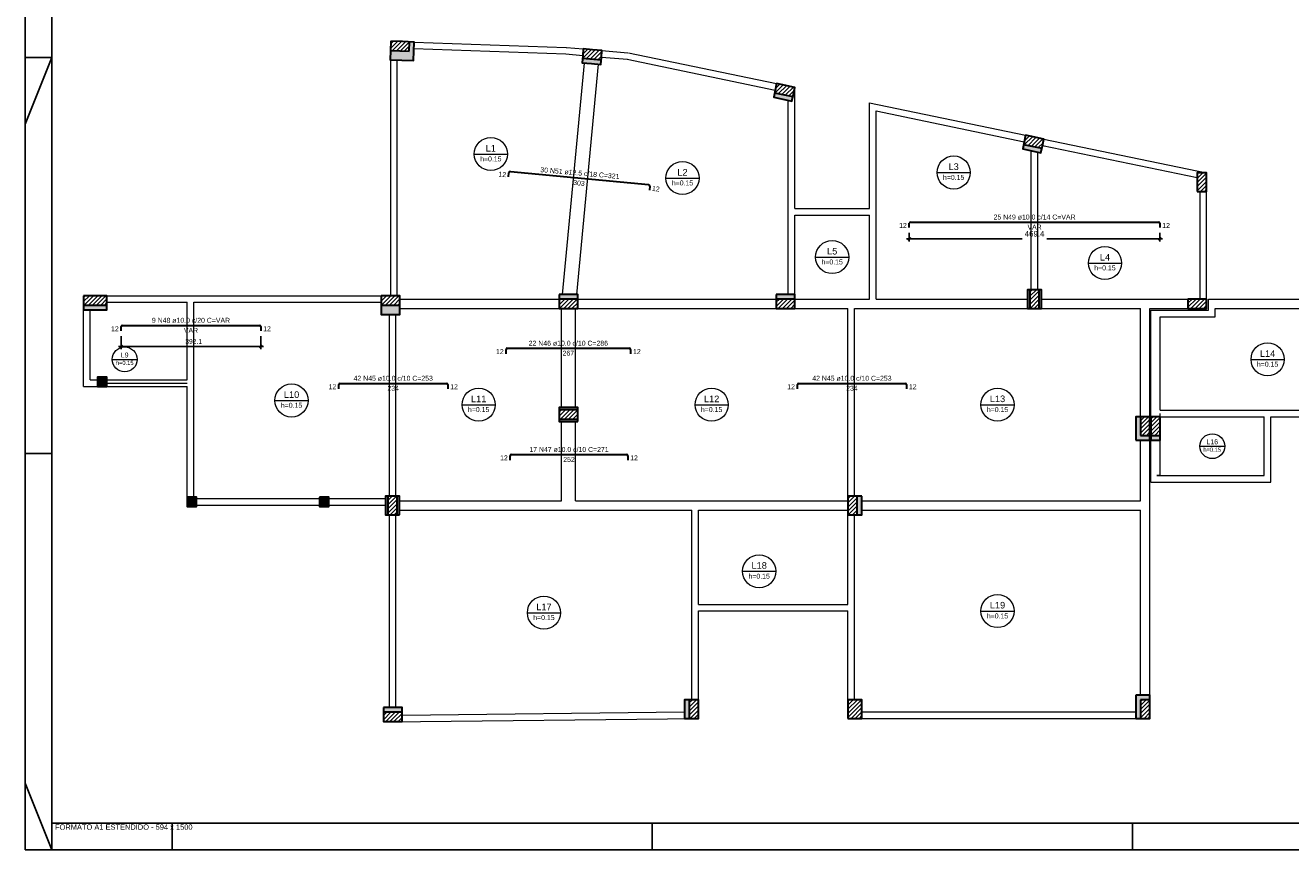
# Model space of a CAD drawing. Header units: millimetres. Extents: x 10 to 1250, y -62 to 528.
# Tile 850 of 909: x 790 to 838, y 133 to 164. Entities that reach past the tile are written whole.
import ezdxf

# ---------------------------------------------------------------- set-up
doc = ezdxf.new("R2010")
doc.units = ezdxf.units.MM
doc.header["$LTSCALE"] = 0.05
for name, color, linetype, lineweight in [('Descrição da armadura', 7, 'Continuous', 5), ('DT-Armadura negativa', 4, 'Continuous', 30), ('DT-Hachura pilar em laje', 254, 'Continuous', 5), ('DT-Textos', 7, 'Continuous', 5), ('FO-Hachura pilar que morre', 106, 'Continuous', 5), ('FO-Hachura pilar que passa', 19, 'Continuous', 5), ('FO-Pilares', 4, 'Continuous', 30), ('FO-Vigas', 7, 'Continuous', 5), ('Textos armaduras', 7, 'Continuous', 5)]:
    doc.layers.add(name, color=color, linetype=linetype, lineweight=lineweight)
doc.layers.add('FOLHA_PADRÃO', color=7, linetype='Continuous')
doc.styles.add('Arial', font='arial.ttf')
doc.styles.get("Standard").update_dxf_attribs({"font": 'arial.ttf'})
doc.dimstyles.new('UM_50.000000', dxfattribs={"dimtxt": 0.18, "dimasz": 0.1, "dimexe": 0.1, "dimexo": 0.2, "dimgap": 0.1, "dimtad": 1, "dimdec": 1, "dimlfac": 50, "dimzin": 0, "dimdsep": 46, "dimtxsty": 'Standard', "dimblk": 'OBLIQUE', "dimcen": 0.09, "dimdle": 0.1, "dimadec": 1, "dimazin": 2, "dimtfac": 1, "dimtdec": 1, "dimtofl": 0, "dimtmove": 0, "dimatfit": 3, "dimldrblk": 'OBLIQUE', "dimfxl": 1, "dimtolj": 1, "dimarcsym": 1})
doc.dimstyles.new('UM_75.000000', dxfattribs={"dimtxt": 0.18, "dimasz": 0.1, "dimexe": 0.1, "dimexo": 0.2, "dimgap": 0.1, "dimtad": 1, "dimdec": 1, "dimlfac": 75, "dimzin": 0, "dimdsep": 46, "dimtxsty": 'Standard', "dimblk": 'OBLIQUE', "dimcen": 0.09, "dimdle": 0.1, "dimadec": 1, "dimazin": 2, "dimtfac": 1, "dimtdec": 1, "dimtofl": 0, "dimtmove": 0, "dimatfit": 3, "dimldrblk": 'OBLIQUE', "dimfxl": 1, "dimtolj": 1, "dimarcsym": 0})
pattern_1 = [(45, (788.96748, 112.77178), (-0.0773398, 0.0773398), [])]

# ---------------------------------------------------------------- blocks, each defined once
blk = doc.blocks.new('_Oblique')
at = {"color": 0, "linetype": 'ByBlock', "lineweight": -2}
blk.add_line((-0.5, -0.5), (0.5, 0.5), dxfattribs=at)
blk = doc.blocks.new('*D2320')
at = {"color": 0, "lineweight": -2, "transparency": 16777216}
for p, q in [((823.311, 155.59), (827.644, 155.59)), ((823.411, 155.806), (823.411, 155.49)), ((832.9, 155.59), (828.566, 155.59)), ((832.8, 155.806), (832.8, 155.49))]:
    blk.add_line(p, q, dxfattribs=at)
at = {"layer": 'Defpoints', "color": 0, "transparency": 16777216}
for p in [(823.411, 156.006), (832.8, 156.006), (832.8, 155.59)]:
    blk.add_point(p, dxfattribs=at)
at = {"color": 0, "lineweight": -2, "transparency": 16777216, "xscale": 0.1, "yscale": 0.1, "zscale": 0.1, "rotation": 180}
blk.add_blockref('_Oblique', (823.411, 155.59), dxfattribs=at)
at = {"color": 0, "lineweight": -2, "transparency": 16777216, "xscale": 0.1, "yscale": 0.1, "zscale": 0.1}
blk.add_blockref('_Oblique', (832.8, 155.59), dxfattribs=at)
at = {"transparency": 16777216, "insert": (828.105, 155.775), "char_height": 0.2118, "attachment_point": 5, "rotation": 0.0057, "style": 'Arial'}
blk.add_mtext('\\A1;469.4', dxfattribs=at)
blk = doc.blocks.new('*D2321')
at = {"color": 0, "lineweight": -2, "ltscale": 0.05, "transparency": 16777216}
for p, q in [((793.872, 151.934), (793.872, 151.445)), ((799.1, 151.934), (799.1, 151.445)), ((793.772, 151.545), (799.2, 151.545))]:
    blk.add_line(p, q, dxfattribs=at)
at = {"layer": 'Defpoints', "color": 0, "ltscale": 0.05, "transparency": 16777216}
for p in [(793.872, 152.134), (799.1, 152.134), (799.1, 151.545)]:
    blk.add_point(p, dxfattribs=at)
at = {"color": 0, "lineweight": -2, "ltscale": 0.05, "transparency": 16777216, "xscale": 0.1, "yscale": 0.1, "zscale": 0.1, "rotation": 180}
blk.add_blockref('_Oblique', (793.872, 151.545), dxfattribs=at)
at = {"color": 0, "lineweight": -2, "ltscale": 0.05, "transparency": 16777216, "xscale": 0.1, "yscale": 0.1, "zscale": 0.1}
blk.add_blockref('_Oblique', (799.1, 151.545), dxfattribs=at)
at = {"color": 0, "ltscale": 0.05, "transparency": 16777216, "insert": (796.587, 151.737), "char_height": 0.18, "attachment_point": 5}
blk.add_mtext('\\A1;392.1', dxfattribs=at)
blk = doc.blocks.new('A1EST. 1500')
at = {"layer": 'FOLHA_PADRÃO', "color": 1, "linetype": 'Continuous'}
for p, q in [((0, 59.4), (0, 0)), ((1, 0), (1, 1)), ((5.5, 0), (5.5, 1)), ((23.5, 0), (23.5, 1)), ((41.5, 0), (41.5, 1)), ((0, 0), (150.008, 0))]:
    blk.add_line(p, q, dxfattribs=at)
at = {"layer": 'FOLHA_PADRÃO', "color": 1}
for p, q in [((1, 29.7), (0, 27.2)), ((1, 29.7), (0, 29.7)), ((1, 14.85), (0, 14.85)), ((1, 0), (0, 2.5))]:
    blk.add_line(p, q, dxfattribs=at)
at = {"layer": 'FOLHA_PADRÃO', "color": 6, "linetype": 'Continuous'}
blk.add_lwpolyline([(149, 58.4), (149, 1), (1, 1), (1, 58.4), (149, 58.4)], dxfattribs=at)
at = {"layer": 'FOLHA_PADRÃO', "color": 7, "style": 'Arial'}
blk.add_text('FORMATO A1 ESTENDIDO - 594 x 1500', height=0.2, dxfattribs=at).set_placement((1.114, 0.748))

msp = doc.modelspace()

# ---------------------------------------------------------------- hatches: boundary and pattern name
at = {"layer": 'DT-Hachura pilar em laje', "linetype": 'Continuous'}
h = msp.add_hatch(dxfattribs=at)
h.set_pattern_fill('ANSI31', color=256, scale=0.875, style=0)
h.set_pattern_definition(pattern_1)
h.paths.add_polyline_path([(834.2037, 157.3593), (834.3787, 157.3593), (834.5537, 157.3593), (834.5537, 157.7093), (834.5537, 158.0593), (834.3787, 158.0593), (834.2037, 158.0593), (834.2037, 157.7093)])
h = msp.add_hatch(dxfattribs=at)
h.set_pattern_fill('ANSI31', color=256, scale=0.875, style=0)
h.set_pattern_definition(pattern_1)
h.paths.add_polyline_path([(833.8537, 153.3272), (833.8537, 153.1522), (833.8537, 152.9772), (834.2037, 152.9772), (834.5537, 152.9772), (834.5537, 153.1522), (834.5537, 153.3272), (834.2037, 153.3272)])
for points in [[(792.9868, 150.0555), (793.1618, 150.0555), (793.3368, 150.0555), (793.3368, 150.2305), (793.3368, 150.4055), (793.1618, 150.4055), (792.9868, 150.4055), (792.9868, 150.2305)], [(796.3425, 145.901), (796.3425, 145.726), (796.3425, 145.551), (796.5175, 145.551), (796.6925, 145.551), (796.6925, 145.726), (796.6925, 145.901), (796.5175, 145.901)], [(801.2967, 145.901), (801.2967, 145.726), (801.2967, 145.551), (801.4717, 145.551), (801.6467, 145.551), (801.6467, 145.726), (801.6467, 145.901), (801.4717, 145.901)]]:
    msp.add_hatch(color=256, dxfattribs=at).paths.add_polyline_path(points)
h = msp.add_hatch(dxfattribs=at)
h.set_pattern_fill('ANSI31', color=256, scale=0.875, style=0)
h.set_pattern_definition(pattern_1)
h.paths.add_polyline_path([(821.1067, 137.6087), (821.3692, 137.6087), (821.6317, 137.6087), (821.6317, 137.9587), (821.6317, 138.3087), (821.3692, 138.3087), (821.1067, 138.3087), (821.1067, 137.9587)])
at = {"layer": 'FO-Hachura pilar que morre', "linetype": 'Continuous'}
h = msp.add_hatch(color=256, dxfattribs=at)
h.paths.add_polyline_path([(803.9725, 162.9968), (803.9596, 162.647), (803.9468, 162.2973), (804.384, 162.2812), (804.8212, 162.2652), (804.8341, 162.615), (804.8469, 162.9647), (804.4097, 162.9808)])
h.paths.add_polyline_path([(803.9725, 162.9968), (803.9661, 162.8219), (803.9596, 162.647), (804.3094, 162.6342), (804.6592, 162.6214), (804.6656, 162.7963), (804.672, 162.9711), (804.3222, 162.984)], flags=0)
h = msp.add_hatch(color=256, dxfattribs=at)
h.paths.add_polyline_path([(811.1916, 162.7056), (811.1692, 162.444), (811.1468, 162.1825), (811.4955, 162.1526), (811.8442, 162.1227), (811.8666, 162.3842), (811.8891, 162.6458), (811.5403, 162.6757)])
h.paths.add_polyline_path([(811.1916, 162.7056), (811.1767, 162.5312), (811.1617, 162.3568), (811.5104, 162.3269), (811.8592, 162.297), (811.8741, 162.4714), (811.8891, 162.6458), (811.5403, 162.6757)], flags=0)
h = msp.add_hatch(color=256, dxfattribs=at)
h.paths.add_polyline_path([(818.4333, 161.4052), (818.38, 161.1481), (818.3268, 160.8911), (818.6695, 160.8201), (819.0123, 160.7491), (819.0655, 161.0062), (819.1187, 161.2632), (818.776, 161.3342)])
h.paths.add_polyline_path([(818.4333, 161.4052), (818.3978, 161.2338), (818.3623, 161.0625), (818.705, 160.9915), (819.0477, 160.9205), (819.0832, 161.0919), (819.1187, 161.2632), (818.776, 161.3342)], flags=0)
h = msp.add_hatch(color=256, dxfattribs=at)
h.paths.add_polyline_path([(827.7676, 159.4681), (827.7139, 159.2111), (827.6603, 158.9542), (828.0029, 158.8826), (828.3455, 158.811), (828.3991, 159.068), (828.4528, 159.3249), (828.1102, 159.3965)])
h.paths.add_polyline_path([(827.7676, 159.4681), (827.7318, 159.2968), (827.696, 159.1255), (828.0386, 159.0539), (828.3812, 158.9823), (828.417, 159.1536), (828.4528, 159.3249), (828.1102, 159.3965)], flags=0)
for points in [[(827.8425, 153.6772), (827.8425, 152.9773), (827.93, 152.9773), (827.93, 153.6772), (827.8425, 153.6772)], [(828.28, 152.9773), (828.3675, 152.9773), (828.3675, 153.6772), (828.28, 153.6772), (828.28, 152.9773)], [(810.9812, 153.5022), (810.2812, 153.5022), (810.2812, 153.3272), (810.9812, 153.3272), (810.9812, 153.5022)], [(819.1187, 153.5022), (818.4187, 153.5022), (818.4187, 153.3272), (819.1187, 153.3272), (819.1187, 153.5022)], [(803.8664, 145.2341), (803.8687, 145.9339), (803.7812, 145.9343), (803.7789, 145.2345), (803.8664, 145.2341)], [(804.3037, 145.2325), (804.306, 145.9324), (804.2185, 145.9327), (804.2162, 145.2329), (804.3037, 145.2325)], [(821.4565, 145.2336), (821.6315, 145.2336), (821.6315, 145.9334), (821.4565, 145.9334), (821.4565, 145.2336)], [(815.1567, 138.3087), (814.9817, 138.3087), (814.9817, 137.6088), (815.1567, 137.6088), (815.1567, 138.3087)], [(832.0792, 138.3087), (832.429, 138.3087), (832.429, 138.4837), (831.9042, 138.4837), (831.9042, 137.6088), (832.0792, 137.6088), (832.0792, 138.3087)], [(804.396, 138.0129), (803.6961, 138.0129), (803.6961, 137.8379), (804.396, 137.8379), (804.396, 138.0129)]]:
    msp.add_hatch(color=256, dxfattribs=at).paths.add_polyline_path(points)
h = msp.add_hatch(color=256, dxfattribs=at)
h.paths.add_polyline_path([(792.4618, 153.4514), (792.4618, 153.1889), (792.4618, 152.9264), (792.8993, 152.9264), (793.3368, 152.9264), (793.3368, 153.1889), (793.3368, 153.4514), (792.8993, 153.4514)])
h.paths.add_polyline_path([(792.4618, 153.4514), (792.4618, 153.2764), (792.4618, 153.1014), (792.8993, 153.1014), (793.3368, 153.1014), (793.3368, 153.2764), (793.3368, 153.4514), (792.8993, 153.4514)], flags=0)
h = msp.add_hatch(color=256, dxfattribs=at)
h.paths.add_polyline_path([(803.6137, 153.4514), (803.6137, 153.1014), (803.6137, 152.7514), (803.9637, 152.7514), (804.3137, 152.7514), (804.3137, 153.1014), (804.3137, 153.4514), (803.9637, 153.4514)])
h.paths.add_polyline_path([(803.6137, 153.4514), (803.6137, 153.2764), (803.6137, 153.1014), (803.9637, 153.1014), (804.3137, 153.1014), (804.3137, 153.2764), (804.3137, 153.4514), (803.9637, 153.4514)], flags=0)
h = msp.add_hatch(color=256, dxfattribs=at)
h.paths.add_polyline_path([(810.9812, 148.7422), (810.9812, 149.0047), (810.9812, 149.2672), (810.6312, 149.2672), (810.2812, 149.2672), (810.2812, 149.0047), (810.2812, 148.7422), (810.6312, 148.7422)])
h.paths.add_polyline_path([(810.9812, 148.8297), (810.9812, 149.0047), (810.9812, 149.1797), (810.6312, 149.1797), (810.2812, 149.1797), (810.2812, 149.0047), (810.2812, 148.8297), (810.6312, 148.8297)], flags=0)
h = msp.add_hatch(color=256, dxfattribs=at)
h.paths.add_polyline_path([(831.9042, 148.0387), (832.1667, 148.0387), (832.4292, 148.0387), (832.4292, 148.4762), (832.4292, 148.9137), (832.1667, 148.9137), (831.9042, 148.9137), (831.9042, 148.4762)])
h.paths.add_polyline_path([(832.0792, 148.2137), (832.2542, 148.2137), (832.4292, 148.2137), (832.4292, 148.5637), (832.4292, 148.9137), (832.2542, 148.9137), (832.0792, 148.9137), (832.0792, 148.5637)], flags=0)
h = msp.add_hatch(color=256, dxfattribs=at)
h.paths.add_polyline_path([(832.8142, 148.9137), (832.6392, 148.9137), (832.4642, 148.9137), (832.4642, 148.4762), (832.4642, 148.0387), (832.6392, 148.0387), (832.8142, 148.0387), (832.8142, 148.4762)])
h.paths.add_polyline_path([(832.8142, 148.9137), (832.6392, 148.9137), (832.4642, 148.9137), (832.4642, 148.5637), (832.4642, 148.2137), (832.6392, 148.2137), (832.8142, 148.2137), (832.8142, 148.5637)], flags=0)
at = {"layer": 'FO-Hachura pilar que passa', "linetype": 'Continuous'}
h = msp.add_hatch(dxfattribs=at)
h.set_pattern_fill('ANSI31', color=256, scale=0.875, style=0)
h.set_pattern_definition(pattern_1)
h.paths.add_polyline_path([(803.9725, 162.9968), (803.9661, 162.8219), (803.9596, 162.647), (804.3094, 162.6342), (804.6592, 162.6214), (804.6656, 162.7963), (804.672, 162.9711), (804.3222, 162.984)])
h = msp.add_hatch(dxfattribs=at)
h.set_pattern_fill('ANSI31', color=256, scale=0.875, style=0)
h.set_pattern_definition(pattern_1)
h.paths.add_polyline_path([(811.1916, 162.7056), (811.1767, 162.5312), (811.1617, 162.3568), (811.5104, 162.3269), (811.8592, 162.297), (811.8741, 162.4714), (811.8891, 162.6458), (811.5403, 162.6757)])
h = msp.add_hatch(dxfattribs=at)
h.set_pattern_fill('ANSI31', color=256, scale=0.875, style=0)
h.set_pattern_definition(pattern_1)
h.paths.add_polyline_path([(818.4333, 161.4052), (818.3978, 161.2338), (818.3623, 161.0625), (818.705, 160.9915), (819.0477, 160.9205), (819.0832, 161.0919), (819.1187, 161.2632), (818.776, 161.3342)])
h = msp.add_hatch(dxfattribs=at)
h.set_pattern_fill('ANSI31', color=256, scale=0.875, style=0)
h.set_pattern_definition(pattern_1)
h.paths.add_polyline_path([(827.7676, 159.4681), (827.7318, 159.2968), (827.696, 159.1255), (828.0386, 159.0539), (828.3812, 158.9823), (828.417, 159.1536), (828.4528, 159.3249), (828.1102, 159.3965)])
h = msp.add_hatch(dxfattribs=at)
h.set_pattern_fill('ANSI31', color=256, scale=0.875, style=0)
h.set_pattern_definition(pattern_1)
h.paths.add_polyline_path([(828.28, 153.6772), (827.93, 153.6772), (827.93, 152.9773), (828.28, 152.9773), (828.28, 153.6772)])
h = msp.add_hatch(dxfattribs=at)
h.set_pattern_fill('ANSI31', color=256, scale=0.875, style=0)
h.set_pattern_definition(pattern_1)
h.paths.add_polyline_path([(792.4618, 153.4514), (792.4618, 153.2764), (792.4618, 153.1014), (792.8993, 153.1014), (793.3368, 153.1014), (793.3368, 153.2764), (793.3368, 153.4514), (792.8993, 153.4514)])
h = msp.add_hatch(dxfattribs=at)
h.set_pattern_fill('ANSI31', color=256, scale=0.875, style=0)
h.set_pattern_definition(pattern_1)
h.paths.add_polyline_path([(803.6137, 153.4514), (803.6137, 153.2764), (803.6137, 153.1014), (803.9637, 153.1014), (804.3137, 153.1014), (804.3137, 153.2764), (804.3137, 153.4514), (803.9637, 153.4514)])
h = msp.add_hatch(dxfattribs=at)
h.set_pattern_fill('ANSI31', color=256, scale=0.875, style=0)
h.set_pattern_definition(pattern_1)
h.paths.add_polyline_path([(810.9812, 153.3272), (810.2812, 153.3272), (810.2812, 152.9773), (810.9812, 152.9773), (810.9812, 153.3272)])
h = msp.add_hatch(dxfattribs=at)
h.set_pattern_fill('ANSI31', color=256, scale=0.875, style=0)
h.set_pattern_definition(pattern_1)
h.paths.add_polyline_path([(819.1187, 153.3272), (818.4187, 153.3272), (818.4187, 152.9773), (819.1187, 152.9773), (819.1187, 153.3272)])
h = msp.add_hatch(dxfattribs=at)
h.set_pattern_fill('ANSI31', color=256, scale=0.875, style=0)
h.set_pattern_definition(pattern_1)
h.paths.add_polyline_path([(810.9812, 148.8297), (810.9812, 149.0047), (810.9812, 149.1797), (810.6312, 149.1797), (810.2812, 149.1797), (810.2812, 149.0047), (810.2812, 148.8297), (810.6312, 148.8297)])
h = msp.add_hatch(dxfattribs=at)
h.set_pattern_fill('ANSI31', color=256, scale=0.875, style=0)
h.set_pattern_definition(pattern_1)
h.paths.add_polyline_path([(832.0792, 148.2137), (832.2542, 148.2137), (832.4292, 148.2137), (832.4292, 148.5637), (832.4292, 148.9137), (832.2542, 148.9137), (832.0792, 148.9137), (832.0792, 148.5637)])
h = msp.add_hatch(dxfattribs=at)
h.set_pattern_fill('ANSI31', color=256, scale=0.875, style=0)
h.set_pattern_definition(pattern_1)
h.paths.add_polyline_path([(832.8142, 148.9137), (832.6392, 148.9137), (832.4642, 148.9137), (832.4642, 148.5637), (832.4642, 148.2137), (832.6392, 148.2137), (832.8142, 148.2137), (832.8142, 148.5637)])
h = msp.add_hatch(dxfattribs=at)
h.set_pattern_fill('ANSI31', color=256, scale=0.875, style=0)
h.set_pattern_definition(pattern_1)
h.paths.add_polyline_path([(804.2162, 145.2329), (804.2185, 145.9327), (803.8687, 145.9339), (803.8664, 145.2341), (804.2162, 145.2329)])
h = msp.add_hatch(dxfattribs=at)
h.set_pattern_fill('ANSI31', color=256, scale=0.875, style=0)
h.set_pattern_definition(pattern_1)
h.paths.add_polyline_path([(821.4565, 145.9334), (821.1067, 145.9334), (821.1067, 145.2336), (821.4565, 145.2336), (821.4565, 145.9334)])
h = msp.add_hatch(dxfattribs=at)
h.set_pattern_fill('ANSI31', color=256, scale=0.875, style=0)
h.set_pattern_definition(pattern_1)
h.paths.add_polyline_path([(815.5065, 138.3087), (815.1567, 138.3087), (815.1567, 137.6088), (815.5065, 137.6088), (815.5065, 138.3087)])
h = msp.add_hatch(dxfattribs=at)
h.set_pattern_fill('ANSI31', color=256, scale=0.875, style=0)
h.set_pattern_definition(pattern_1)
h.paths.add_polyline_path([(832.429, 138.3087), (832.0792, 138.3087), (832.0792, 137.6088), (832.429, 137.6088), (832.429, 138.3087)])
h = msp.add_hatch(dxfattribs=at)
h.set_pattern_fill('ANSI31', color=256, scale=0.875, style=0)
h.set_pattern_definition(pattern_1)
h.paths.add_polyline_path([(804.396, 137.8379), (803.6961, 137.8379), (803.6961, 137.4879), (804.396, 137.4879), (804.396, 137.8379)])

# ---------------------------------------------------------------- linework, layer by layer
at = {"layer": 'DT-Armadura negativa'}
for p, q in [((808.3875, 157.9041), (808.4017, 158.0553)), ((808.4613, 158.1046), (813.6316, 157.6185)), ((813.6809, 157.5589), (813.6667, 157.4077)), ((823.4109, 156.0059), (823.4109, 156.1686)), ((823.4547, 156.2124), (832.7559, 156.2124)), ((832.7997, 156.1686), (832.7997, 156.0059)), ((793.8716, 152.1344), (793.8716, 152.2972)), ((793.9154, 152.3409), (799.056, 152.3409)), ((799.0997, 152.2972), (799.0997, 152.1344)), ((808.2988, 151.276), (808.2988, 151.4387)), ((808.3426, 151.4825), (812.9188, 151.4825)), ((812.9626, 151.4387), (812.9626, 151.276)), ((802.024, 149.9607), (802.024, 150.1234)), ((802.0677, 150.1672), (806.0665, 150.1672)), ((806.1102, 150.1234), (806.1102, 149.9607)), ((819.2167, 149.9607), (819.2167, 150.1234)), ((819.2604, 150.1672), (823.2592, 150.1672)), ((823.3029, 150.1234), (823.3029, 149.9607)), ((808.4538, 147.2919), (808.4538, 147.4547)), ((808.4976, 147.4984), (812.8113, 147.4984)), ((812.8551, 147.4547), (812.8551, 147.2919))]:
    msp.add_line(p, q, dxfattribs=at)
for centre, radius, start, end in [((808.4561, 158.0502), 0.0547, 84.62846, 174.62846), ((813.6265, 157.564), 0.0547, 354.62846, 84.62846), ((823.4547, 156.1686), 0.0437, 90, 180), ((832.7559, 156.1686), 0.0437, 0, 90), ((793.9154, 152.2972), 0.0437, 90, 180), ((799.056, 152.2972), 0.0437, 0, 90), ((808.3426, 151.4387), 0.0437, 90, 180), ((812.9188, 151.4387), 0.0437, 0, 90), ((802.0677, 150.1234), 0.0437, 90, 180), ((806.0665, 150.1234), 0.0437, 0, 90), ((819.2604, 150.1234), 0.0437, 90, 180), ((823.2592, 150.1234), 0.0437, 0, 90), ((808.4976, 147.4547), 0.0437, 90, 180), ((812.8113, 147.4547), 0.0437, 0, 90)]:
    msp.add_arc(centre, radius, start, end, dxfattribs=at)
at = {"layer": 'DT-Textos'}
for p, q in [((807.1027, 158.7648), (808.3459, 158.7648)), ((824.4515, 158.0722), (825.6947, 158.0722)), ((814.2874, 157.8646), (815.5306, 157.8646)), ((819.8971, 154.9022), (821.1403, 154.9022)), ((830.1223, 154.679), (831.3655, 154.679)), ((793.5345, 151.065), (794.4664, 151.065)), ((836.2176, 151.0679), (837.4608, 151.0679)), ((799.6339, 149.5275), (800.8771, 149.5275)), ((806.647, 149.3678), (807.8902, 149.3678)), ((815.3786, 149.3678), (816.6218, 149.3678)), ((826.0939, 149.3678), (827.3371, 149.3678)), ((834.2991, 147.8112), (835.2318, 147.8112)), ((817.1609, 143.1211), (818.4041, 143.1211)), ((809.0935, 141.5693), (810.3367, 141.5693)), ((826.0939, 141.631), (827.3371, 141.631))]:
    msp.add_line(p, q, dxfattribs=at)
for centre, radius in [((807.7243, 158.7648), 0.6216), ((814.909, 157.8646), 0.6216), ((825.0731, 158.0722), 0.6216), ((820.5187, 154.9022), 0.6216), ((830.7439, 154.679), 0.6216), ((794.0009, 151.065), 0.4662), ((836.8392, 151.0679), 0.6216), ((800.2555, 149.5275), 0.6216), ((807.2686, 149.3678), 0.6216), ((816.0002, 149.3678), 0.6216), ((826.7155, 149.3678), 0.6216), ((834.7655, 147.8112), 0.4662), ((817.7825, 143.1211), 0.6216), ((809.7151, 141.5693), 0.6216), ((826.7155, 141.631), 0.6216)]:
    msp.add_circle(centre, radius, dxfattribs=at)
at = {"layer": 'FO-Pilares'}
for p, q in [((804.6592, 162.6214), (804.672, 162.9711)), ((803.9596, 162.647), (804.6592, 162.6214)), ((811.1617, 162.3568), (811.8592, 162.297)), ((818.3623, 161.0625), (819.0477, 160.9205)), ((827.696, 159.1255), (828.3812, 158.9823)), ((827.93, 153.6772), (827.93, 152.9772)), ((828.28, 152.9772), (828.28, 153.6772)), ((810.9812, 153.3272), (810.2812, 153.3272)), ((819.1187, 153.3272), (818.4187, 153.3272)), ((792.4618, 153.1014), (793.3368, 153.1014)), ((803.6137, 153.1014), (804.3137, 153.1014)), ((810.9812, 149.1797), (810.2812, 149.1797)), ((810.2812, 148.8297), (810.9812, 148.8297)), ((832.0792, 148.9137), (832.0792, 148.2137)), ((832.0792, 148.2137), (832.4292, 148.2137)), ((832.4642, 148.2137), (832.8142, 148.2137)), ((803.8687, 145.934), (803.8662, 145.234)), ((804.2162, 145.2328), (804.2187, 145.9328)), ((821.4567, 145.2334), (821.4567, 145.9334)), ((815.1567, 138.3087), (815.1567, 137.6087)), ((832.4292, 138.3087), (832.0792, 138.3087)), ((832.0792, 138.3087), (832.0792, 137.6087)), ((804.396, 137.8379), (803.696, 137.8379))]:
    msp.add_line(p, q, dxfattribs=at)
for points in [[(803.9725, 162.9968), (803.9596, 162.647), (803.9468, 162.2973), (804.384, 162.2812), (804.8212, 162.2652), (804.8341, 162.615), (804.8469, 162.9647), (804.4097, 162.9808), (803.9725, 162.9968)], [(811.1916, 162.7056), (811.1692, 162.444), (811.1468, 162.1825), (811.4955, 162.1526), (811.8442, 162.1227), (811.8666, 162.3842), (811.8891, 162.6458), (811.5403, 162.6757), (811.1916, 162.7056)], [(818.4333, 161.4052), (818.38, 161.1481), (818.3268, 160.8911), (818.6695, 160.8201), (819.0123, 160.7491), (819.0655, 161.0062), (819.1187, 161.2632), (818.776, 161.3342), (818.4333, 161.4052)], [(827.7676, 159.4681), (827.7139, 159.2111), (827.6603, 158.9542), (828.0029, 158.8826), (828.3455, 158.811), (828.3991, 159.068), (828.4528, 159.3249), (828.1102, 159.3965), (827.7676, 159.4681)], [(834.2037, 157.3593), (834.3787, 157.3593), (834.5537, 157.3593), (834.5537, 157.7093), (834.5537, 158.0593), (834.3787, 158.0593), (834.2037, 158.0593), (834.2037, 157.7093), (834.2037, 157.3593)], [(827.8425, 152.9773), (828.3675, 152.9773), (828.3675, 153.6772), (827.8425, 153.6772), (827.8425, 152.9773)], [(792.4618, 153.4514), (792.4618, 153.1889), (792.4618, 152.9264), (792.8993, 152.9264), (793.3368, 152.9264), (793.3368, 153.1889), (793.3368, 153.4514), (792.8993, 153.4514), (792.4618, 153.4514)], [(803.6137, 153.4514), (803.6137, 153.1014), (803.6137, 152.7514), (803.9637, 152.7514), (804.3137, 152.7514), (804.3137, 153.1014), (804.3137, 153.4514), (803.9637, 153.4514), (803.6137, 153.4514)], [(810.2812, 153.5022), (810.2812, 152.9773), (810.9812, 152.9773), (810.9812, 153.5022), (810.2812, 153.5022)], [(818.4187, 153.5022), (818.4187, 152.9773), (819.1187, 152.9773), (819.1187, 153.5022), (818.4187, 153.5022)], [(833.8537, 153.3272), (833.8537, 153.1522), (833.8537, 152.9772), (834.2037, 152.9772), (834.5537, 152.9772), (834.5537, 153.1522), (834.5537, 153.3272), (834.2037, 153.3272), (833.8537, 153.3272)], [(792.9868, 150.0555), (793.1618, 150.0555), (793.3368, 150.0555), (793.3368, 150.2305), (793.3368, 150.4055), (793.1618, 150.4055), (792.9868, 150.4055), (792.9868, 150.2305), (792.9868, 150.0555)], [(810.9812, 148.7422), (810.9812, 149.0047), (810.9812, 149.2672), (810.6312, 149.2672), (810.2812, 149.2672), (810.2812, 149.0047), (810.2812, 148.7422), (810.6312, 148.7422), (810.9812, 148.7422)], [(831.9042, 148.0387), (832.1667, 148.0387), (832.4292, 148.0387), (832.4292, 148.4762), (832.4292, 148.9137), (832.1667, 148.9137), (831.9042, 148.9137), (831.9042, 148.4762), (831.9042, 148.0387)], [(832.8142, 148.9137), (832.6392, 148.9137), (832.4642, 148.9137), (832.4642, 148.4762), (832.4642, 148.0387), (832.6392, 148.0387), (832.8142, 148.0387), (832.8142, 148.4762), (832.8142, 148.9137)], [(796.3425, 145.901), (796.3425, 145.726), (796.3425, 145.551), (796.5175, 145.551), (796.6925, 145.551), (796.6925, 145.726), (796.6925, 145.901), (796.5175, 145.901), (796.3425, 145.901)], [(801.2967, 145.901), (801.2967, 145.726), (801.2967, 145.551), (801.4717, 145.551), (801.6467, 145.551), (801.6467, 145.726), (801.6467, 145.901), (801.4717, 145.901), (801.2967, 145.901)], [(804.3037, 145.2325), (804.306, 145.9324), (803.7812, 145.9343), (803.7789, 145.2345), (804.3037, 145.2325)], [(821.6315, 145.9334), (821.1067, 145.9334), (821.1067, 145.2336), (821.6315, 145.2336), (821.6315, 145.9334)], [(814.9817, 137.6088), (815.5065, 137.6088), (815.5065, 138.3087), (814.9817, 138.3087), (814.9817, 137.6088)], [(821.1067, 137.6087), (821.3692, 137.6087), (821.6317, 137.6087), (821.6317, 137.9587), (821.6317, 138.3087), (821.3692, 138.3087), (821.1067, 138.3087), (821.1067, 137.9587), (821.1067, 137.6087)], [(831.9042, 138.4837), (831.9042, 137.6088), (832.429, 137.6088), (832.429, 138.4837), (831.9042, 138.4837)], [(803.6961, 138.0129), (803.6961, 137.4879), (804.396, 137.4879), (804.396, 138.0129), (803.6961, 138.0129)]]:
    msp.add_lwpolyline(points, close=True, dxfattribs=at)
at = {"layer": 'FO-Vigas'}
for p, q in [((804.8379, 162.7198), (810.5402, 162.5156)), ((804.8469, 162.9647), (810.549, 162.7605)), ((810.555, 162.7601), (811.1916, 162.7057)), ((803.9725, 153.4514), (803.9725, 162.2963)), ((804.2175, 153.4514), (804.2175, 162.2873)), ((810.5342, 162.516), (811.1707, 162.4616)), ((811.8682, 162.4021), (812.8433, 162.3188)), ((811.8891, 162.6462), (812.8641, 162.5629)), ((812.8288, 162.3209), (818.3836, 161.1652)), ((812.8787, 162.5607), (818.4332, 161.4051)), ((810.4169, 153.5022), (811.2312, 162.1752)), ((810.9442, 153.5022), (811.7543, 162.1304)), ((819.1187, 156.7222), (819.1187, 161.2632)), ((818.8737, 156.5997), (818.8737, 160.7778)), ((821.9187, 156.7222), (821.9187, 160.6817)), ((821.9187, 160.6817), (827.7674, 159.4678)), ((822.1637, 156.5997), (822.1637, 160.3807)), ((822.1637, 160.3807), (827.7174, 159.228)), ((828.4028, 159.0857), (834.2037, 157.8817)), ((828.4529, 159.3255), (834.5536, 158.0593)), ((827.9825, 153.6772), (827.9825, 158.8869)), ((828.2275, 153.6772), (828.2275, 158.8357)), ((834.3087, 153.3272), (834.3087, 157.3593)), ((834.5537, 153.3272), (834.5537, 157.3593)), ((818.8737, 153.5022), (818.8737, 156.5997)), ((819.1187, 156.7222), (821.9187, 156.7222)), ((822.1637, 153.3272), (822.1637, 156.5997)), ((819.1187, 153.5022), (819.1187, 156.4772)), ((819.1187, 156.4772), (821.9187, 156.4772)), ((821.9187, 153.3272), (821.9187, 156.4772)), ((793.3368, 153.4514), (796.465, 153.4514)), ((793.3368, 153.2064), (796.3425, 153.2064)), ((796.3425, 150.3005), (796.3425, 153.2064)), ((796.465, 153.4514), (803.6137, 153.4514)), ((796.5875, 150.178), (796.5875, 153.2064)), ((796.5875, 153.2064), (803.6137, 153.2064)), ((804.3137, 153.3272), (810.2812, 153.3272)), ((810.9812, 153.3272), (818.4187, 153.3272)), ((819.1187, 153.3272), (821.2292, 153.3272)), ((821.2292, 153.3272), (821.9187, 153.3272)), ((822.1637, 153.3272), (827.8425, 153.3272)), ((828.3675, 153.3272), (832.2542, 153.3272)), ((832.2542, 153.3272), (833.8537, 153.3272)), ((834.6237, 152.9072), (834.6237, 153.3272)), ((834.6237, 153.3272), (838.0537, 153.3272)), ((792.4618, 150.0555), (792.4618, 152.9264)), ((792.7068, 150.3005), (792.7068, 152.9264)), ((803.9235, 145.9338), (803.9235, 152.7514)), ((804.1685, 145.9329), (804.1685, 152.7514)), ((804.3137, 152.9772), (810.2812, 152.9772)), ((810.3687, 149.2672), (810.3687, 152.9773)), ((810.8937, 149.2672), (810.8937, 152.9773)), ((810.9812, 152.9772), (818.4187, 152.9772)), ((819.1187, 152.9772), (821.1067, 152.9772)), ((821.1067, 145.9334), (821.1067, 152.9772)), ((821.3517, 145.9334), (821.3517, 152.9772)), ((821.3517, 152.9772), (822.0412, 152.9772)), ((822.0412, 152.9772), (827.8425, 152.9772)), ((828.3675, 152.9772), (832.0792, 152.9772)), ((832.0792, 148.9137), (832.0792, 152.9772)), ((832.4292, 148.9137), (832.4292, 152.9772)), ((832.4292, 152.9772), (833.8537, 152.9772)), ((832.4642, 149.0362), (832.4642, 152.9072)), ((832.4642, 152.9072), (834.6237, 152.9072)), ((834.8687, 152.6622), (834.8687, 152.9772)), ((834.8687, 152.9772), (838.0537, 152.9772)), ((832.8142, 149.1587), (832.8142, 152.6622)), ((832.8142, 152.6622), (834.8687, 152.6622)), ((792.4618, 150.0555), (792.9868, 150.0555)), ((792.7068, 150.3005), (792.9868, 150.3005)), ((793.3368, 150.3005), (796.3425, 150.3005)), ((793.3368, 150.178), (796.3425, 150.178)), ((793.3368, 150.0555), (796.3425, 150.0555)), ((796.3425, 145.901), (796.3425, 150.0555)), ((796.5875, 145.901), (796.5875, 150.178)), ((832.4642, 148.9137), (832.4642, 149.0362)), ((832.8142, 149.1587), (836.8392, 149.1587)), ((832.8142, 148.9137), (832.8142, 149.0362)), ((836.8392, 149.1587), (840.8642, 149.1587)), ((810.3687, 145.7584), (810.3687, 148.7422)), ((810.8937, 145.7584), (810.8937, 148.7422)), ((832.8142, 148.9137), (836.7167, 148.9137)), ((836.7167, 146.7087), (836.7167, 148.9137)), ((836.9617, 148.9137), (840.8642, 148.9137)), ((836.9617, 146.4637), (836.9617, 148.9137)), ((832.0792, 145.7584), (832.0792, 148.0387)), ((832.4292, 145.5834), (832.4292, 148.0387)), ((832.4642, 146.4637), (832.4642, 148.0387)), ((832.8142, 146.7087), (832.8142, 148.0387)), ((832.8142, 146.7087), (832.6917, 146.7087)), ((832.6917, 146.7087), (836.7167, 146.7087)), ((832.4642, 146.4637), (832.6917, 146.4637)), ((832.6917, 146.4637), (836.9617, 146.4637)), ((796.6925, 145.8485), (801.2967, 145.8485)), ((801.6467, 145.8485), (803.7809, 145.8485)), ((804.3055, 145.7584), (810.3687, 145.7584)), ((810.8937, 145.7584), (815.3842, 145.7584)), ((815.3842, 145.7584), (821.1067, 145.7584)), ((821.6315, 145.7584), (832.0792, 145.7584)), ((796.6925, 145.6035), (801.2967, 145.6035)), ((801.6467, 145.6035), (803.7801, 145.6035)), ((803.9235, 143.2297), (803.9235, 145.2339)), ((804.1685, 143.2297), (804.1685, 145.233)), ((804.3043, 145.4084), (810.6312, 145.4084)), ((810.6312, 145.4084), (815.2617, 145.4084)), ((815.2617, 141.7597), (815.2617, 145.4084)), ((815.5067, 141.8822), (815.5067, 145.4084)), ((815.5067, 145.4084), (821.1067, 145.4084)), ((821.1067, 141.8822), (821.1067, 145.2336)), ((821.3517, 141.7597), (821.3517, 145.2336)), ((821.6315, 145.4084), (832.0792, 145.4084)), ((832.0792, 138.4837), (832.0792, 145.4084)), ((832.4292, 138.4837), (832.4292, 145.5834)), ((803.9235, 138.0129), (803.9235, 143.2297)), ((804.1685, 138.0129), (804.1685, 143.2297)), ((815.5067, 141.8822), (821.1067, 141.8822)), ((815.2617, 138.3087), (815.2617, 141.7597)), ((815.5067, 138.3087), (815.5067, 141.6372)), ((815.5067, 141.6372), (821.1067, 141.6372)), ((821.1067, 138.3087), (821.1067, 141.6372)), ((821.3517, 138.3087), (821.3517, 141.7597)), ((803.9235, 137.4798), (815.5065, 137.6087)), ((804.396, 137.7301), (814.9817, 137.8479)), ((821.6317, 137.8537), (831.9042, 137.8537)), ((821.6317, 137.6087), (831.9042, 137.6087)), ((803.9235, 137.4879), (803.9235, 137.4798))]:
    msp.add_line(p, q, dxfattribs=at)

# ---------------------------------------------------------------- block references
msp.add_blockref('A1EST. 1500', (790.2755, 132.6844))

# ---------------------------------------------------------------- texts
at = {"layer": 'Descrição da armadura', "linetype": 'Continuous', "insert": (811.0551, 157.9538), "char_height": 0.185325, "width": 5.95946, "attachment_point": 8, "rotation": 355, "line_spacing_factor": 0.798, "style": 'Arial'}
msp.add_mtext('30 N51 ø12.5 c/18 C=321', dxfattribs=at)
at = {"layer": 'Descrição da armadura', "linetype": 'Continuous', "char_height": 0.185325, "attachment_point": 8, "line_spacing_factor": 0.798, "style": 'Arial'}
for s, insert, width in [('25 N49 ø10.0 c/14 C=VAR', (828.1053, 156.305), 6.16072), ('9 N48 ø10.0 c/20 C=VAR', (796.4857, 152.4336), 5.872011), ('22 N46 ø10.0 c/10 C=286', (810.6307, 151.5751), 5.95946), ('42 N45 ø10.0 c/10 C=253', (804.0671, 150.2598), 5.95946), ('42 N45 ø10.0 c/10 C=253', (821.2598, 150.2598), 5.95946), ('17 N47 ø10.0 c/10 C=271', (810.6545, 147.5911), 5.95946)]:
    msp.add_mtext(s, dxfattribs=dict(at, insert=insert, width=width))
at = {"layer": 'DT-Textos', "attachment_point": 8, "line_spacing_factor": 0.798, "style": 'Arial'}
for s, insert, char_height, width in [('L1', (807.7243, 158.8574), 0.2471, 0.816077), ('h=0.15', (807.7243, 158.4868), 0.18532, 1.509635), ('L3', (825.0731, 158.1649), 0.2471, 0.816077), ('L2', (814.909, 157.9573), 0.2471, 0.816077), ('h=0.15', (825.0731, 157.7942), 0.18532, 1.509635), ('h=0.15', (814.909, 157.5866), 0.18532, 1.509635), ('L5', (820.5187, 154.9948), 0.2471, 0.816077), ('L4', (830.7439, 154.7716), 0.2471, 0.816077), ('h=0.15', (820.5187, 154.6242), 0.18532, 1.509635), ('h=0.15', (830.7439, 154.401), 0.18532, 1.509635), ('L9', (794.0009, 151.135), 0.18532, 0.544051), ('L14', (836.8392, 151.1606), 0.2471, 1.224116), ('h=0.15', (794.0009, 150.8568), 0.15444, 1.509635), ('h=0.15', (836.8392, 150.7899), 0.18532, 1.509635), ('L10', (800.2555, 149.6201), 0.2471, 1.224116), ('h=0.15', (800.2555, 149.2495), 0.18532, 1.509635), ('L11', (807.2686, 149.4604), 0.2471, 1.224116), ('L12', (816.0002, 149.4604), 0.2471, 1.224116), ('L13', (826.7155, 149.4604), 0.2471, 1.224116), ('h=0.15', (807.2686, 149.0898), 0.18532, 1.509635), ('h=0.15', (816.0002, 149.0898), 0.18532, 1.509635), ('h=0.15', (826.7155, 149.0898), 0.18532, 1.509635), ('L16', (834.7655, 147.8803), 0.18532, 0.816077), ('h=0.15', (834.7655, 147.6029), 0.15444, 1.509635), ('L18', (817.7825, 143.2138), 0.2471, 1.224116), ('h=0.15', (817.7825, 142.8431), 0.18532, 1.509635), ('L17', (809.7151, 141.662), 0.2471, 1.224116), ('L19', (826.7155, 141.7237), 0.2471, 1.224116), ('h=0.15', (809.7151, 141.2913), 0.18532, 1.509635), ('h=0.15', (826.7155, 141.353), 0.18532, 1.509635)]:
    msp.add_mtext(s, dxfattribs=dict(at, insert=insert, char_height=char_height, width=width))
at = {"layer": 'Textos armaduras', "linetype": 'Continuous', "char_height": 0.18532, "attachment_point": 7, "rotation": 354, "line_spacing_factor": 0.798, "style": 'Arial'}
for s, insert, width in [('12', (808.0044, 157.9249), 0.577417), ('303', (810.8038, 157.6051), 0.866125), ('12', (813.7575, 157.384), 0.577417)]:
    msp.add_mtext(s, dxfattribs=dict(at, insert=insert, width=width))
at = {"layer": 'Textos armaduras', "linetype": 'Continuous', "char_height": 0.18532, "attachment_point": 7, "line_spacing_factor": 0.798, "style": 'Arial'}
for s, insert, width in [('12', (823.0295, 155.9946), 0.577417), ('VAR', (827.8384, 155.9344), 1.067385), ('12', (832.8923, 155.9946), 0.577417), ('12', (793.4902, 152.1231), 0.577417), ('VAR', (796.2188, 152.0629), 1.067385), ('12', (799.1924, 152.1231), 0.577417), ('12', (807.9175, 151.2647), 0.577417), ('267', (810.4142, 151.2045), 0.866125), ('12', (813.0552, 151.2647), 0.577417), ('12', (801.6426, 149.9494), 0.577417), ('234', (803.8506, 149.8892), 0.866125), ('12', (806.2029, 149.9494), 0.577417), ('12', (818.8353, 149.9494), 0.577417), ('234', (821.0432, 149.8892), 0.866125), ('12', (823.3956, 149.9494), 0.577417), ('12', (808.0725, 147.2806), 0.577417), ('12', (812.9478, 147.2806), 0.577417), ('252', (810.4379, 147.2204), 0.866125)]:
    msp.add_mtext(s, dxfattribs=dict(at, insert=insert, width=width))

# ---------------------------------------------------------------- dimensions: what is measured, and where the dimension line sits
dim = msp.add_linear_dim(base=(832.7997, 155.5898), p1=(823.4109, 156.0059), p2=(832.7997, 156.0059), dimstyle='UM_50.000000', override={"dimtxt": 0.2118, "dimasz": 0.1, "dimexe": 0.1, "dimexo": 0.2, "dimtad": 1, "dimtih": 0, "dimtoh": 0, "dimdec": 1, "dimlfac": 50, "dimzin": 8, "dimtxsty": 'Arial', "dimblk": 'Oblique', "dimblk1": 'Oblique', "dimblk2": 'Oblique', "dimsah": 1, "dimdle": 0.1, "dimse1": 0, "dimse2": 0, "dimclrt": 256, "dimadec": 1, "dimazin": 3, "dimtmove": 2, "dimldrblk": 'Oblique'})
dim.commit()
dim.dimension.update_dxf_attribs({"geometry": '*D2320', "text_midpoint": (828.1053, 155.7752), "dimtype": 160, "text_rotation": 0.00573})
at = {"ltscale": 0.05}
dim = msp.add_linear_dim(base=(799.0997, 151.5446), p1=(793.8716, 152.1344), p2=(799.0997, 152.1344), dimstyle='UM_75.000000', dxfattribs=at)
dim.commit()
dim.dimension.update_dxf_attribs({"geometry": '*D2321', "text_midpoint": (796.5875, 151.5446), "dimtype": 160})

doc.saveas('drawing.dxf')
